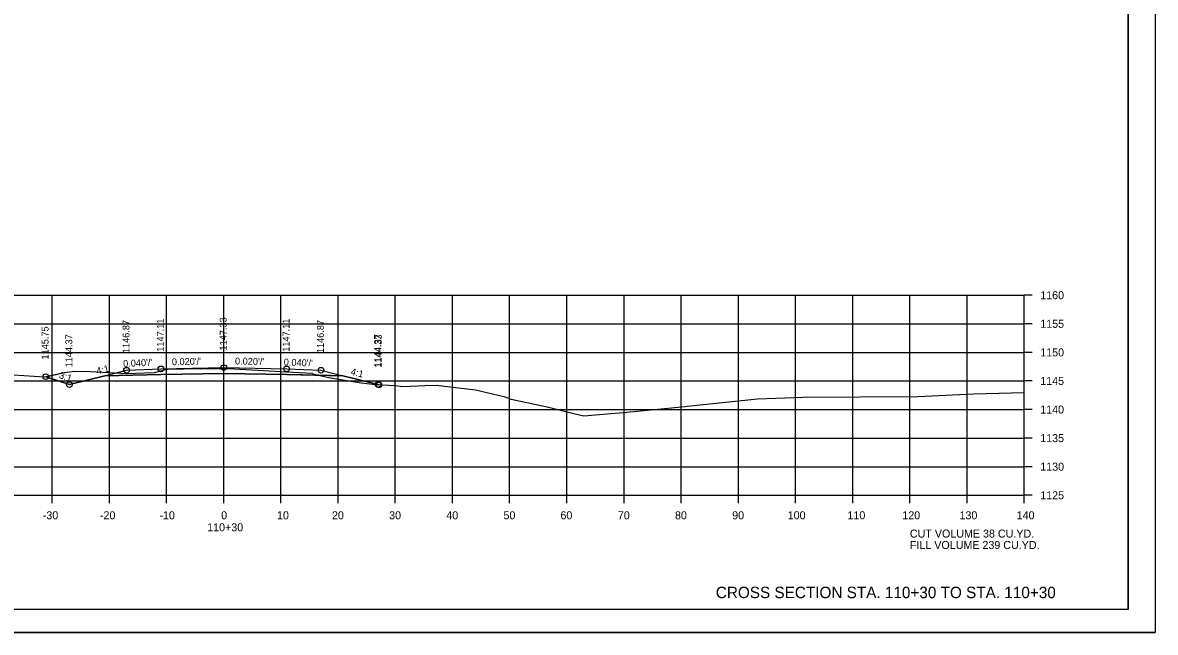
# Model space of a CAD drawing. Extents: x 1368971 to 1374497, y 378717 to 381839.
# Drawn here: x 1374299.2 to 1374497.3, y 381018.8 to 381125.4 of the extents above; entities that cross this region are included whole.
import ezdxf

# ---------------------------------------------------------------- set-up
doc = ezdxf.new("R2010")
doc.units = 0
for name, color, linetype in [('R_Alt Surface', 7, 'Continuous'), ('R_Axis', 7, 'Continuous'), ('R_Axis Annot', 7, 'Continuous'), ('R_Border', 7, 'Continuous'), ('R_Contours', 7, 'Continuous'), ('R_Draft', 7, 'Continuous'), ('R_Exist Surface', 7, 'Continuous'), ('R_Fin Surface', 7, 'Continuous'), ('R_Grid', 7, 'Continuous'), ('R_No Plot', 7, 'Continuous'), ('R_Xsect Elev', 7, 'Continuous'), ('R_Xsect Slope', 7, 'Continuous')]:
    doc.layers.add(name, color=color, linetype=linetype)

msp = doc.modelspace()

# ---------------------------------------------------------------- linework, layer by layer
at = {"layer": 'R_Alt Surface'}
msp.add_lwpolyline([(1374313.51, 381063.65), (1374323.34, 381063.85), (1374334.34, 381064.07), (1374345.34, 381063.85), (1374355.17, 381063.65)], dxfattribs=at)
at = {"layer": 'R_Axis'}
for p, q in [((1374474.34, 381042.74), (1374474.34, 381077.74)), ((1374475.74, 381077.74), (1374474.34, 381077.74)), ((1374475.74, 381072.74), (1374474.34, 381072.74)), ((1374475.74, 381067.74), (1374474.34, 381067.74)), ((1374475.74, 381062.74), (1374474.34, 381062.74)), ((1374475.74, 381057.74), (1374474.34, 381057.74)), ((1374475.74, 381052.74), (1374474.34, 381052.74)), ((1374475.74, 381047.74), (1374474.34, 381047.74)), ((1374194.34, 381042.74), (1374474.34, 381042.74)), ((1374304.34, 381041.34), (1374304.34, 381042.74)), ((1374314.34, 381041.34), (1374314.34, 381042.74)), ((1374324.34, 381041.34), (1374324.34, 381042.74)), ((1374334.34, 381041.34), (1374334.34, 381042.74)), ((1374344.34, 381041.34), (1374344.34, 381042.74)), ((1374354.34, 381041.34), (1374354.34, 381042.74)), ((1374364.34, 381041.34), (1374364.34, 381042.74)), ((1374374.34, 381041.34), (1374374.34, 381042.74)), ((1374384.34, 381041.34), (1374384.34, 381042.74)), ((1374394.34, 381041.34), (1374394.34, 381042.74)), ((1374404.34, 381041.34), (1374404.34, 381042.74)), ((1374414.34, 381041.34), (1374414.34, 381042.74)), ((1374424.34, 381041.34), (1374424.34, 381042.74)), ((1374434.34, 381041.34), (1374434.34, 381042.74)), ((1374444.34, 381041.34), (1374444.34, 381042.74)), ((1374454.34, 381041.34), (1374454.34, 381042.74)), ((1374464.34, 381041.34), (1374464.34, 381042.74)), ((1374474.34, 381041.34), (1374474.34, 381042.74)), ((1374475.74, 381042.74), (1374474.34, 381042.74))]:
    msp.add_line(p, q, dxfattribs=at)
at = {"layer": 'R_Border'}
for q in [(1374492.52, 381228.2), (1374176.34, 381022.74)]:
    msp.add_line((1374492.52, 381022.74), q, dxfattribs=at)
at = {"layer": 'R_Contours'}
for points in [[(1374303.19, 381063.49), (1374306.4, 381064.2), (1374308.31, 381064.46), (1374310.99, 381064.41), (1374317.37, 381064.02), (1374320.45, 381064.14), (1374322.23, 381064.21), (1374324.22, 381064.73), (1374324.56, 381064.79), (1374327.4, 381064.84), (1374335.1, 381064.91), (1374346.41, 381064.28), (1374349.83, 381064.11), (1374349.92, 381063.99), (1374350.36, 381063.86), (1374350.9, 381063.74), (1374345.34, 381063.85), (1374334.34, 381064.07), (1374323.34, 381063.85), (1374313.51, 381063.65), (1374307.34, 381062.11)], [(1374350.9, 381063.74), (1374352.74, 381063.34), (1374358.38, 381062.44), (1374360.86, 381062.1), (1374361.47, 381062.07), (1374361.34, 381062.11), (1374355.17, 381063.65)]]:
    msp.add_lwpolyline(points, close=True, dxfattribs=at)
at = {"layer": 'R_Exist Surface'}
msp.add_lwpolyline([(1374295.76, 381063.9), (1374303.01, 381063.45), (1374306.4, 381064.2), (1374308.31, 381064.46), (1374310.99, 381064.41), (1374317.37, 381064.02), (1374320.45, 381064.14), (1374322.23, 381064.21), (1374324.22, 381064.73), (1374324.56, 381064.79), (1374327.4, 381064.84), (1374335.1, 381064.91), (1374346.41, 381064.28), (1374349.83, 381064.11), (1374349.92, 381063.99), (1374350.36, 381063.86), (1374352.74, 381063.34), (1374358.38, 381062.44), (1374360.86, 381062.1), (1374364.25, 381061.92), (1374365.26, 381061.84), (1374365.5, 381061.79), (1374368.3, 381061.86), (1374369.5, 381061.93), (1374371.46, 381061.98), (1374378.36, 381061.17), (1374383.32, 381060.03), (1374384.6, 381059.55), (1374390.91, 381058.23), (1374395.77, 381056.98), (1374397.33, 381056.61), (1374404.85, 381057.26), (1374415.03, 381058.28), (1374415.4, 381058.32), (1374415.98, 381058.37), (1374427.69, 381059.62), (1374430.88, 381059.74), (1374435.62, 381059.92), (1374455.73, 381060.02), (1374465.47, 381060.51), (1374474.34, 381060.7)], dxfattribs=at)
at = {"layer": 'R_Fin Surface'}
msp.add_lwpolyline([(1374303.19, 381063.49), (1374307.34, 381062.11), (1374313.51, 381063.65), (1374317.34, 381064.61), (1374323.34, 381064.85), (1374334.34, 381065.07), (1374345.34, 381064.85), (1374351.34, 381064.61), (1374355.17, 381063.65), (1374361.34, 381062.11), (1374361.47, 381062.07)], dxfattribs=at)
at = {"layer": 'R_Grid'}
for p, q in [((1374194.34, 381077.74), (1374474.34, 381077.74)), ((1374304.34, 381042.74), (1374304.34, 381077.74)), ((1374314.34, 381042.74), (1374314.34, 381077.74)), ((1374324.34, 381042.74), (1374324.34, 381077.74)), ((1374334.34, 381042.74), (1374334.34, 381077.74)), ((1374344.34, 381042.74), (1374344.34, 381077.74)), ((1374354.34, 381042.74), (1374354.34, 381077.74)), ((1374364.34, 381042.74), (1374364.34, 381077.74)), ((1374374.34, 381042.74), (1374374.34, 381077.74)), ((1374384.34, 381042.74), (1374384.34, 381077.74)), ((1374394.34, 381042.74), (1374394.34, 381077.74)), ((1374404.34, 381042.74), (1374404.34, 381077.74)), ((1374414.34, 381042.74), (1374414.34, 381077.74)), ((1374424.34, 381042.74), (1374424.34, 381077.74)), ((1374434.34, 381042.74), (1374434.34, 381077.74)), ((1374444.34, 381042.74), (1374444.34, 381077.74)), ((1374454.34, 381042.74), (1374454.34, 381077.74)), ((1374464.34, 381042.74), (1374464.34, 381077.74)), ((1374474.34, 381042.74), (1374474.34, 381077.74)), ((1374194.34, 381072.74), (1374474.34, 381072.74)), ((1374194.34, 381067.74), (1374474.34, 381067.74)), ((1374194.34, 381062.74), (1374474.34, 381062.74)), ((1374194.34, 381057.74), (1374474.34, 381057.74)), ((1374194.34, 381052.74), (1374474.34, 381052.74)), ((1374194.34, 381047.74), (1374474.34, 381047.74)), ((1374194.34, 381042.74), (1374474.34, 381042.74))]:
    msp.add_line(p, q, dxfattribs=at)
at = {"layer": 'R_No Plot'}
msp.add_line((1374163.94, 381018.76), (1374497.27, 381018.76), dxfattribs=at)
for points in [[(1374163.93, 381232.1), (1374497.27, 381232.1), (1374497.27, 381018.76), (1374163.93, 381018.76)], [(1374410.26, 381228.2), (1374410.26, 381218.32), (1374445.99, 381218.32), (1374445.99, 381215.4), (1374469.19, 381215.4), (1374469.19, 381192.19), (1374492.52, 381192.19), (1374492.52, 381022.74), (1374176.34, 381022.74), (1374176.34, 381228.2)]]:
    msp.add_lwpolyline(points, close=True, dxfattribs=at)
for centre in [(1374317.34, 381064.61), (1374323.34, 381064.85), (1374334.34, 381065.07), (1374345.34, 381064.85), (1374351.34, 381064.61), (1374303.19, 381063.49), (1374307.34, 381062.11), (1374361.34, 381062.11), (1374361.47, 381062.07)]:
    msp.add_circle(centre, 0.5, dxfattribs=at)

# ---------------------------------------------------------------- texts
at = {"layer": 'R_Axis Annot'}
for s, p in [('1160', (1374477.14, 381077.04)), ('1155', (1374477.14, 381072.04)), ('1150', (1374477.14, 381067.04)), ('1145', (1374477.14, 381062.04)), ('1140', (1374477.14, 381057.04)), ('1135', (1374477.14, 381052.04)), ('1130', (1374477.14, 381047.04)), ('1125', (1374477.14, 381042.04)), ('-30', (1374302.68, 381038.54)), ('-20', (1374312.68, 381038.54)), ('-10', (1374323.08, 381038.54)), ('0', (1374333.88, 381038.54)), ('10', (1374343.65, 381038.54)), ('20', (1374353.26, 381038.54)), ('30', (1374363.26, 381038.54)), ('40', (1374373.26, 381038.54)), ('50', (1374383.26, 381038.54)), ('60', (1374393.22, 381038.54)), ('70', (1374403.26, 381038.54)), ('80', (1374413.26, 381038.54)), ('90', (1374423.26, 381038.54)), ('100', (1374432.97, 381038.54)), ('110', (1374443.42, 381038.54)), ('120', (1374453.02, 381038.54)), ('130', (1374463.02, 381038.54)), ('140', (1374473.02, 381038.54)), ('110+30', (1374331.43, 381036.44)), ('CUT VOLUME 38 CU.YD.', (1374454.34, 381035.34)), ('FILL VOLUME 239 CU.YD.', (1374454.34, 381033.34))]:
    msp.add_text(s, height=1.4, dxfattribs=at).set_placement(p)
at = {"layer": 'R_Draft'}
msp.add_text('CROSS SECTION STA. 110+30 TO STA. 110+30', height=2, dxfattribs=at).set_placement((1374420.4, 381024.74))
at = {"layer": 'R_Xsect Elev'}
for s, p in [('1146.87', (1374317.84, 381067.61)), ('1147.11', (1374323.84, 381067.85)), ('1147.33', (1374334.84, 381068.07)), ('1147.11', (1374345.84, 381067.85)), ('1146.87', (1374351.84, 381067.61)), ('1145.75', (1374303.69, 381066.49)), ('1144.37', (1374307.84, 381065.11)), ('1144.37', (1374361.84, 381065.11)), ('1144.33', (1374361.97, 381065.07))]:
    msp.add_text(s, height=1.2, rotation=90, dxfattribs=at).set_placement(p)
at = {"layer": 'R_Xsect Slope'}
for s, rotation, p in [('4:1', 14.0362, (1374312.22, 381063.85)), ("0.040'/'", 2.2906, (1374316.76, 381065.19)), ("0.020'/'", 1.1458, (1374325.27, 381065.49)), ("0.020'/'", 358.8542, (1374336.29, 381065.63)), ("0.040'/'", 357.7094, (1374344.81, 381065.47)), ('3:1', 341.5651, (1374305.43, 381063.28)), ('4:1', 345.9638, (1374356.46, 381063.85))]:
    msp.add_text(s, height=1.2, rotation=rotation, dxfattribs=at).set_placement(p)

doc.saveas('drawing.dxf')
